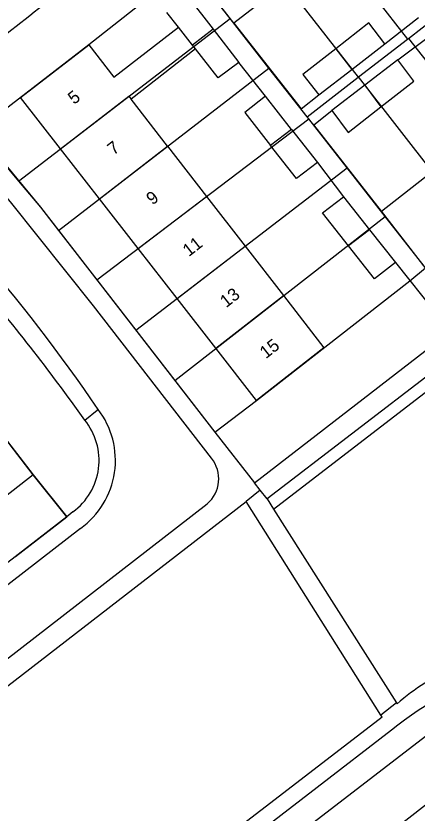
# Model space of a CAD drawing. Extents: x 194485 to 197793, y 468269 to 470822.
# Drawn here: x 196059.3 to 196097.4, y 469789.1 to 469864.8 of the extents above; entities that cross this region are included whole.
import ezdxf

# ---------------------------------------------------------------- set-up
doc = ezdxf.new("R2010")
doc.units = 0
for name, color, linetype in [('BGT grensvlak onbegroeid terreindeel', 7, 'Continuous'), ('BGT grensvlak pand op maaiveld', 7, 'Continuous'), ('BGT grensvlak pand op maaiveld LR', 7, 'Continuous'), ('BGT grensvlak vegetatieobject', 7, 'Continuous'), ('BGT grensvlak wegdeel', 7, 'Continuous'), ('BGT tekst huisnummerreeks', 7, 'Continuous'), ('GEM grensvlak WOZ_BRK percelen', 7, 'Continuous')]:
    doc.layers.add(name, color=color, linetype=linetype)

msp = doc.modelspace()

# ---------------------------------------------------------------- linework, layer by layer
at = {"layer": 'BGT grensvlak onbegroeid terreindeel'}
msp.add_line((196060.969, 469821.238), (196064.171, 469817.254), dxfattribs=at)
at = {"layer": 'BGT grensvlak pand op maaiveld'}
for p, q in [((196080.047, 469864.16), (196074.93, 469870.662)), ((196084.89, 469867.931), (196080.047, 469864.16)), ((196075.617, 469866.741), (196078.06, 469863.586)), ((196074.782, 469863.761), (196073.673, 469865.177)), ((196068.646, 469859.035), (196074.782, 469863.761)), ((196078.06, 469863.586), (196080.504, 469860.43)), ((196091.235, 469859.763), (196094.374, 469862.193)), ((196076.395, 469861.702), (196070.286, 469856.919)), ((196095.614, 469860.663), (196092.469, 469858.252)), ((196088.095, 469857.333), (196091.235, 469859.763)), ((196092.469, 469858.252), (196089.323, 469855.841)), ((196073.746, 469852.458), (196070.286, 469856.919)), ((196085.493, 469854.061), (196083.024, 469857.204)), ((196085.493, 469854.061), (196087.962, 469850.918)), ((196067.278, 469847.461), (196063.58, 469852.212)), ((196073.746, 469852.458), (196077.449, 469847.682)), ((196094.042, 469846.296), (196098.858, 469850.042)), ((196077.449, 469847.682), (196081.107, 469842.964)), ((196090.432, 469847.641), (196092.907, 469844.524)), ((196070.956, 469842.737), (196067.278, 469847.461)), ((196099.069, 469839.819), (196094.042, 469846.296)), ((196092.907, 469844.524), (196095.382, 469841.406)), ((196074.641, 469838.003), (196070.956, 469842.737)), ((196081.107, 469842.964), (196084.752, 469838.263)), ((196078.336, 469833.257), (196074.641, 469838.003)), ((196056.056, 469827.6), (196060.969, 469821.238)), ((196060.969, 469821.238), (196056.172, 469817.497))]:
    msp.add_line(p, q, dxfattribs=at)
for points in [[(196094.374, 469862.193), (196092.839, 469864.169), (196089.706, 469861.726)], [(196063.58, 469852.212), (196059.773, 469857.102), (196066.267, 469862.103), (196068.646, 469859.035)], [(196080.504, 469860.43), (196078.547, 469858.955), (196076.395, 469861.702)], [(196089.706, 469861.726), (196086.573, 469859.283), (196088.095, 469857.333)], [(196094.004, 469856.199), (196097.124, 469858.635), (196095.614, 469860.663)], [(196083.024, 469857.204), (196081.08, 469855.652), (196083.523, 469852.516)], [(196089.323, 469855.841), (196090.884, 469853.762), (196094.004, 469856.199)], [(196087.962, 469850.918), (196085.967, 469849.379), (196083.523, 469852.516)], [(196090.918, 469842.991), (196088.462, 469846.127), (196090.432, 469847.641)], [(196095.382, 469841.406), (196093.374, 469839.854), (196090.918, 469842.991)], [(196084.752, 469838.263), (196088.591, 469833.312), (196082.186, 469828.311), (196078.336, 469833.257)]]:
    msp.add_lwpolyline(points, dxfattribs=at)
at = {"layer": 'BGT grensvlak pand op maaiveld LR'}
for p, q in [((196076.114, 469862.061), (196074.782, 469863.761)), ((196078.06, 469863.586), (196076.114, 469862.061)), ((196076.395, 469861.702), (196076.114, 469862.061)), ((196089.706, 469861.726), (196091.235, 469859.763)), ((196092.469, 469858.252), (196094.004, 469856.199)), ((196085.493, 469854.061), (196083.523, 469852.516)), ((196067.278, 469847.461), (196073.746, 469852.458)), ((196070.956, 469842.737), (196077.449, 469847.682)), ((196092.907, 469844.524), (196090.918, 469842.991)), ((196074.641, 469838.003), (196081.107, 469842.964)), ((196078.336, 469833.257), (196084.752, 469838.263))]:
    msp.add_line(p, q, dxfattribs=at)
msp.add_lwpolyline([(196063.58, 469852.212), (196070.063, 469857.207), (196070.286, 469856.919)], dxfattribs=at)
at = {"layer": 'BGT grensvlak vegetatieobject'}
msp.add_lwpolyline([(196083.796, 469817.98), (196100.138, 469830.548), (196099.445, 469831.442)], dxfattribs=at)
at = {"layer": 'BGT grensvlak wegdeel'}
for p, q in [((196094.374, 469862.193), (196097.577, 469864.693)), ((196095.614, 469860.663), (196098.868, 469863.099)), ((196083.024, 469857.204), (196080.504, 469860.43)), ((196087.962, 469850.918), (196090.432, 469847.641)), ((196095.382, 469841.406), (196100.591, 469834.844)), ((196099.445, 469831.442), (196083.188, 469818.94)), ((196065.87, 469826.441), (196067.043, 469827.366)), ((196067.142, 469827.455), (196067.043, 469827.366)), ((196078.233, 469825.284), (196081.994, 469820.464)), ((196082.541, 469819.765), (196081.994, 469820.464)), ((196082.541, 469819.765), (196081.2, 469818.688)), ((196083.188, 469818.94), (196082.541, 469819.765)), ((196083.188, 469818.94), (196083.796, 469817.98)), ((196037.742, 469785.076), (196081.2, 469818.688)), ((196093.985, 469798.408), (196081.2, 469818.688)), ((196064.752, 469817.705), (196064.171, 469817.254)), ((196083.796, 469817.98), (196095.47, 469799.556)), ((196064.171, 469817.254), (196035.421, 469794.974)), ((196065.471, 469816.144), (196022.789, 469783.019)), ((196095.47, 469799.556), (196093.985, 469798.408)), ((196095.47, 469799.556), (196095.526, 469799.468)), ((196094.102, 469798.223), (196093.985, 469798.408)), ((196084.998, 469786.231), (196098.232, 469796.395))]:
    msp.add_line(p, q, dxfattribs=at)
for points in [[(196080.047, 469864.16), (196086.424, 469856.02), (196088.095, 469857.333)], [(196094.042, 469846.296), (196087.615, 469854.499), (196089.323, 469855.841)], [(196055.654, 469853.933), (196061.678, 469846.68), (196078.233, 469825.284)], [(196077.907, 469822.806), (196066.697, 469837.277), (196058.82, 469847.176), (196054.563, 469852.223)], [(196081.994, 469820.464), (196100.55, 469834.814), (196100.591, 469834.844)], [(196027.486, 469779.497), (196054.242, 469800.461), (196077.502, 469818.475)], [(196071.949, 469781.182), (196084.366, 469790.734), (196094.102, 469798.223)], [(196094.991, 469796.959), (196087.954, 469791.52), (196082.988, 469787.683), (196073.168, 469780.006)], [(196101.314, 469792.258), (196101.117, 469792.104), (196088.282, 469782.072)]]:
    msp.add_lwpolyline(points, dxfattribs=at)
for centre, radius, start, end in [((195936.239, 470021.129), 199.731, 307.28578, 312.25418), ((196133.081, 469785.389), 109.505, 127.23615, 135.52851), ((195928.635, 469733.115), 167.584, 34.25948, 47.37121), ((195909.271, 469715.39), 191.978, 35.34204, 40.49183), ((196060.832, 469822.608), 7.957, 305.66591, 37.52678), ((196061.158, 469822.604), 6.076, 306.25958, 39.15472), ((196075.457, 469820.851), 3.135, 310.72724, 38.58816), ((196116.852, 469769.846), 34.829, 108.05309, 128.87945), ((196109.062, 469783.988), 20.563, 112.78778, 131.16565)]:
    msp.add_arc(centre, radius, start, end, dxfattribs=at)
at = {"layer": 'GEM grensvlak WOZ_BRK percelen'}
for p, q in [((196081.5, 469882.101), (196096.524, 469862.638)), ((196076.752, 469878.362), (196091.846, 469859.016)), ((196079.671, 469864.61), (196075.758, 469869.61)), ((196096.615, 469862.709), (196101.254, 469866.3)), ((196059.599, 469849.145), (196079.671, 469864.61)), ((196083.366, 469859.89), (196079.671, 469864.61)), ((196091.885, 469859.046), (196096.524, 469862.638)), ((196096.524, 469862.638), (196096.615, 469862.709)), ((196096.615, 469862.709), (196111.744, 469843.413)), ((196063.395, 469844.461), (196083.366, 469859.89)), ((196086.992, 469855.257), (196083.366, 469859.89)), ((196086.992, 469855.257), (196091.846, 469859.016)), ((196091.846, 469859.016), (196091.885, 469859.046)), ((196106.899, 469839.658), (196091.885, 469859.046)), ((196087.143, 469855.065), (196086.992, 469855.257)), ((196067.038, 469839.753), (196087.143, 469855.065)), ((196090.796, 469850.398), (196087.143, 469855.065)), ((196070.72, 469834.994), (196090.796, 469850.398)), ((196094.401, 469845.791), (196090.796, 469850.398)), ((196074.425, 469830.206), (196094.401, 469845.791)), ((196098.217, 469840.916), (196094.401, 469845.791)), ((196063.395, 469844.461), (196067.038, 469839.753)), ((196067.038, 469839.753), (196070.72, 469834.994)), ((196070.72, 469834.994), (196074.425, 469830.206))]:
    msp.add_line(p, q, dxfattribs=at)
for points in [[(196075.758, 469869.61), (196066.267, 469862.103), (196055.654, 469853.933), (196056.141, 469853.246), (196059.599, 469849.145)], [(196059.599, 469849.145), (196061.678, 469846.68), (196063.395, 469844.461)], [(196074.425, 469830.206), (196078.233, 469825.284), (196082.186, 469828.311), (196096.738, 469839.659), (196098.217, 469840.916)], [(196059.299, 469813.48), (196064.17, 469817.255), (196060.969, 469821.238), (196056.056, 469827.6), (196049.121, 469836.498)]]:
    msp.add_lwpolyline(points, dxfattribs=at)

# ---------------------------------------------------------------- texts
at = {"layer": 'BGT tekst huisnummerreeks'}
for s, p in [('5', (196064.86, 469856.375)), ('7', (196068.617, 469851.557)), ('9', (196072.303, 469846.819)), ('11', (196075.759, 469841.914)), ('13', (196079.308, 469837.064)), ('15', (196083.076, 469832.216))]:
    msp.add_text(s, height=1.2, rotation=37.9, dxfattribs=at).set_placement(p)

doc.saveas('drawing.dxf')
